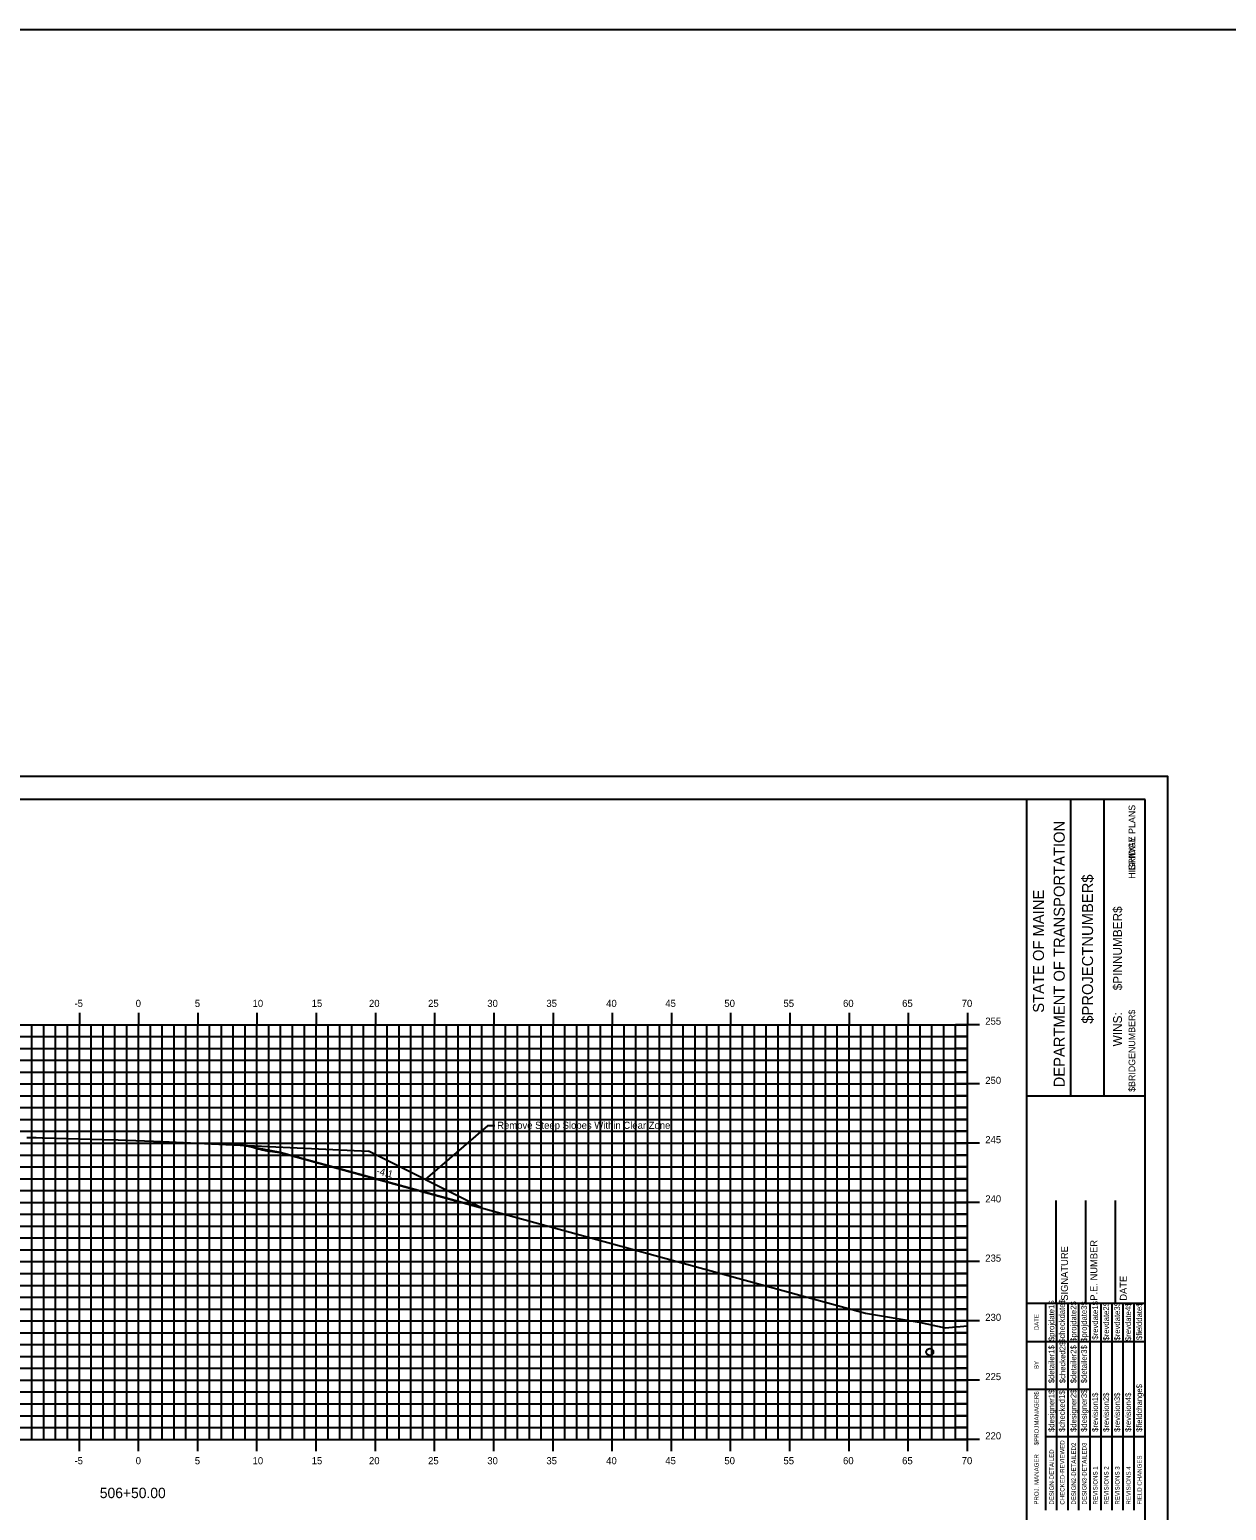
# Model space of a CAD drawing. Extents: x 1168600 to 1177589, y 610178 to 611246.
# Drawn here: x 1171726.1 to 1171827.1, y 610316.8 to 610441.8 of the extents above; entities that cross this region are included whole.
import ezdxf

# ---------------------------------------------------------------- set-up
doc = ezdxf.new("R2010")
doc.units = 0
for name, color, linetype in [('_Station Equation', 7, 'Continuous'), ('ANNOTATION', 7, 'Continuous'), ('BORDER', 7, 'Continuous'), ('BRIDGE_TITLE', 7, 'Continuous'), ('Clear Zone and Buffer', 7, 'Continuous'), ('D_Roadway_Centerline_Text', 7, 'Continuous'), ('D_Text_Standard', 7, 'Continuous'), ('H_V ANNOTATION', 7, 'Continuous'), ('HIGHWAY_TITLE', 7, 'Continuous'), ('MAJOR', 7, 'Continuous'), ('MINOR', 7, 'Continuous'), ('PLOT BOUNDARY', 7, 'Continuous')]:
    doc.layers.add(name, color=color, linetype=linetype)

msp = doc.modelspace()

# ---------------------------------------------------------------- linework, layer by layer
at = {"layer": '_Station Equation'}
for p in [(1171740.23, 610347.8), (1171764.22, 610342.34)]:
    msp.add_line(p, (1171754.66, 610347.12), dxfattribs=at)
msp.add_lwpolyline([(1171725.83, 610348.29), (1171726.6, 610348.28), (1171727.12, 610348.26), (1171727.22, 610348.26), (1171728.22, 610348.23), (1171732.23, 610348.11), (1171733.54, 610348.07), (1171737.24, 610347.94), (1171743.22, 610347.66), (1171743.96, 610347.63), (1171744.52, 610347.56), (1171744.98, 610347.44), (1171745.29, 610347.33), (1171745.52, 610347.3), (1171745.69, 610347.24), (1171745.83, 610347.22), (1171745.94, 610347.19), (1171746.03, 610347.17), (1171746.11, 610347.15), (1171747.21, 610347), (1171753.94, 610345.15), (1171796.64, 610333.45), (1171801.18, 610332.7), (1171803.36, 610332.21), (1171805.25, 610332.37)], dxfattribs=at)
at = {"layer": 'ANNOTATION'}
for p, q in [((1171764.72, 610349.26), (1171759.44, 610344.73)), ((1171765.34, 610349.26), (1171764.72, 610349.26))]:
    msp.add_line(p, q, dxfattribs=at)
at = {"layer": 'BORDER'}
for p, q in [((1171820.25, 610376.8), (1171660.25, 610376.8)), ((1171810.25, 610271.8), (1171810.25, 610376.8)), ((1171813.98, 610351.8), (1171813.98, 610376.8)), ((1171816.78, 610351.8), (1171816.78, 610376.8)), ((1171820.25, 610271.8), (1171820.25, 610376.8)), ((1171810.26, 610351.8), (1171820.25, 610351.8)), ((1171812.75, 610334.3), (1171812.75, 610342.95)), ((1171815.25, 610334.3), (1171815.25, 610342.95)), ((1171817.75, 610334.3), (1171817.75, 610342.95)), ((1171810.25, 610334.3), (1171820.25, 610334.3))]:
    msp.add_line(p, q, dxfattribs=at)
for points in [[(1171811.87, 610331.05), (1171811.87, 610334.3)], [(1171812.8, 610316.81), (1171812.8, 610334.3)], [(1171813.73, 610334.3), (1171813.73, 610316.81)], [(1171814.66, 610316.81), (1171814.66, 610334.3)], [(1171815.6, 610316.81), (1171815.6, 610334.3)], [(1171816.53, 610316.81), (1171816.53, 610334.3)], [(1171817.46, 610316.81), (1171817.46, 610334.3)], [(1171818.39, 610316.81), (1171818.39, 610334.3)], [(1171819.32, 610316.81), (1171819.32, 610334.3)], [(1171811.87, 610316.81), (1171811.87, 610333.6)], [(1171810.25, 610331.05), (1171820.25, 610331.05)], [(1171810.25, 610327.05), (1171811.87, 610327.05)], [(1171811.87, 610327.05), (1171815.6, 610327.05)], [(1171811.87, 610323.05), (1171820.25, 610323.05)]]:
    msp.add_lwpolyline(points, dxfattribs=at)
at = {"layer": 'Clear Zone and Buffer'}
msp.add_circle((1171802.06, 610330.17), 0.3, dxfattribs=at)
at = {"layer": 'D_Text_Standard'}
msp.add_lwpolyline([(1171625.45, 610441.79), (1172308.27, 610441.79), (1172308.27, 610212.31), (1171625.45, 610212.31)], close=True, dxfattribs=at)
msp.add_lwpolyline([(1171764.22, 610342.34), (1171747.21, 610347), (1171743.96, 610347.63)], dxfattribs=at)
at = {"layer": 'MAJOR'}
for p, q in [((1171665.25, 610357.8), (1171805.25, 610357.8)), ((1171665.25, 610357.8), (1171805.25, 610357.8)), ((1171730.25, 610358.8), (1171730.25, 610357.8)), ((1171730.25, 610322.8), (1171730.25, 610357.8)), ((1171735.25, 610358.8), (1171735.25, 610357.8)), ((1171735.25, 610322.8), (1171735.25, 610357.8)), ((1171740.25, 610358.8), (1171740.25, 610357.8)), ((1171740.25, 610322.8), (1171740.25, 610357.8)), ((1171745.25, 610358.8), (1171745.25, 610357.8)), ((1171745.25, 610322.8), (1171745.25, 610357.8)), ((1171750.25, 610358.8), (1171750.25, 610357.8)), ((1171750.25, 610322.8), (1171750.25, 610357.8)), ((1171755.25, 610358.8), (1171755.25, 610357.8)), ((1171755.25, 610322.8), (1171755.25, 610357.8)), ((1171760.25, 610358.8), (1171760.25, 610357.8)), ((1171760.25, 610322.8), (1171760.25, 610357.8)), ((1171765.25, 610358.8), (1171765.25, 610357.8)), ((1171765.25, 610322.8), (1171765.25, 610357.8)), ((1171770.25, 610358.8), (1171770.25, 610357.8)), ((1171770.25, 610322.8), (1171770.25, 610357.8)), ((1171775.25, 610358.8), (1171775.25, 610357.8)), ((1171775.25, 610322.8), (1171775.25, 610357.8)), ((1171780.25, 610358.8), (1171780.25, 610357.8)), ((1171780.25, 610322.8), (1171780.25, 610357.8)), ((1171785.25, 610358.8), (1171785.25, 610357.8)), ((1171785.25, 610322.8), (1171785.25, 610357.8)), ((1171790.25, 610358.8), (1171790.25, 610357.8)), ((1171790.25, 610322.8), (1171790.25, 610357.8)), ((1171795.25, 610358.8), (1171795.25, 610357.8)), ((1171795.25, 610322.8), (1171795.25, 610357.8)), ((1171800.25, 610358.8), (1171800.25, 610357.8)), ((1171800.25, 610322.8), (1171800.25, 610357.8)), ((1171806.26, 610357.8), (1171804.25, 610357.8)), ((1171805.25, 610358.8), (1171805.25, 610357.8)), ((1171805.25, 610322.8), (1171805.25, 610357.8)), ((1171805.25, 610322.8), (1171805.25, 610357.8)), ((1171665.25, 610352.8), (1171805.25, 610352.8)), ((1171806.26, 610352.8), (1171804.25, 610352.8)), ((1171665.25, 610347.8), (1171805.25, 610347.8)), ((1171806.26, 610347.8), (1171804.25, 610347.8)), ((1171665.25, 610342.8), (1171805.25, 610342.8)), ((1171806.26, 610342.8), (1171804.25, 610342.8)), ((1171665.25, 610337.8), (1171805.25, 610337.8)), ((1171806.26, 610337.8), (1171804.25, 610337.8)), ((1171665.25, 610332.8), (1171805.25, 610332.8)), ((1171806.26, 610332.8), (1171804.25, 610332.8)), ((1171665.25, 610327.8), (1171805.25, 610327.8)), ((1171806.26, 610327.8), (1171804.25, 610327.8)), ((1171665.25, 610322.8), (1171805.25, 610322.8)), ((1171665.25, 610322.8), (1171805.25, 610322.8)), ((1171730.25, 610321.8), (1171730.25, 610322.8)), ((1171735.25, 610321.8), (1171735.25, 610322.8)), ((1171740.25, 610321.8), (1171740.25, 610322.8)), ((1171745.25, 610321.8), (1171745.25, 610322.8)), ((1171750.25, 610321.8), (1171750.25, 610322.8)), ((1171755.25, 610321.8), (1171755.25, 610322.8)), ((1171760.25, 610321.8), (1171760.25, 610322.8)), ((1171765.25, 610321.8), (1171765.25, 610322.8)), ((1171770.25, 610321.8), (1171770.25, 610322.8)), ((1171775.25, 610321.8), (1171775.25, 610322.8)), ((1171780.25, 610321.8), (1171780.25, 610322.8)), ((1171785.25, 610321.8), (1171785.25, 610322.8)), ((1171790.25, 610321.8), (1171790.25, 610322.8)), ((1171795.25, 610321.8), (1171795.25, 610322.8)), ((1171800.25, 610321.8), (1171800.25, 610322.8)), ((1171806.26, 610322.8), (1171804.25, 610322.8)), ((1171805.25, 610321.8), (1171805.25, 610322.8))]:
    msp.add_line(p, q, dxfattribs=at)
at = {"layer": 'MINOR'}
for p, q in [((1171726.25, 610322.8), (1171726.25, 610357.8)), ((1171727.25, 610322.8), (1171727.25, 610357.8)), ((1171728.25, 610322.8), (1171728.25, 610357.8)), ((1171729.25, 610322.8), (1171729.25, 610357.8)), ((1171731.25, 610322.8), (1171731.25, 610357.8)), ((1171732.25, 610322.8), (1171732.25, 610357.8)), ((1171733.25, 610322.8), (1171733.25, 610357.8)), ((1171734.25, 610322.8), (1171734.25, 610357.8)), ((1171736.25, 610322.8), (1171736.25, 610357.8)), ((1171737.25, 610322.8), (1171737.25, 610357.8)), ((1171738.25, 610322.8), (1171738.25, 610357.8)), ((1171739.25, 610322.8), (1171739.25, 610357.8)), ((1171741.25, 610322.8), (1171741.25, 610357.8)), ((1171742.25, 610322.8), (1171742.25, 610357.8)), ((1171743.25, 610322.8), (1171743.25, 610357.8)), ((1171744.25, 610322.8), (1171744.25, 610357.8)), ((1171746.25, 610322.8), (1171746.25, 610357.8)), ((1171747.25, 610322.8), (1171747.25, 610357.8)), ((1171748.25, 610322.8), (1171748.25, 610357.8)), ((1171749.25, 610322.8), (1171749.25, 610357.8)), ((1171751.25, 610322.8), (1171751.25, 610357.8)), ((1171752.25, 610322.8), (1171752.25, 610357.8)), ((1171753.25, 610322.8), (1171753.25, 610357.8)), ((1171754.25, 610322.8), (1171754.25, 610357.8)), ((1171756.25, 610322.8), (1171756.25, 610357.8)), ((1171757.25, 610322.8), (1171757.25, 610357.8)), ((1171758.25, 610322.8), (1171758.25, 610357.8)), ((1171759.25, 610322.8), (1171759.25, 610357.8)), ((1171761.25, 610322.8), (1171761.25, 610357.8)), ((1171762.25, 610322.8), (1171762.25, 610357.8)), ((1171763.25, 610322.8), (1171763.25, 610357.8)), ((1171764.25, 610322.8), (1171764.25, 610357.8)), ((1171766.25, 610322.8), (1171766.25, 610357.8)), ((1171767.25, 610322.8), (1171767.25, 610357.8)), ((1171768.25, 610322.8), (1171768.25, 610357.8)), ((1171769.25, 610322.8), (1171769.25, 610357.8)), ((1171771.25, 610322.8), (1171771.25, 610357.8)), ((1171772.25, 610322.8), (1171772.25, 610357.8)), ((1171773.25, 610322.8), (1171773.25, 610357.8)), ((1171774.25, 610322.8), (1171774.25, 610357.8)), ((1171776.25, 610322.8), (1171776.25, 610357.8)), ((1171777.25, 610322.8), (1171777.25, 610357.8)), ((1171778.25, 610322.8), (1171778.25, 610357.8)), ((1171779.25, 610322.8), (1171779.25, 610357.8)), ((1171781.25, 610322.8), (1171781.25, 610357.8)), ((1171782.25, 610322.8), (1171782.25, 610357.8)), ((1171783.25, 610322.8), (1171783.25, 610357.8)), ((1171784.25, 610322.8), (1171784.25, 610357.8)), ((1171786.25, 610322.8), (1171786.25, 610357.8)), ((1171787.25, 610322.8), (1171787.25, 610357.8)), ((1171788.25, 610322.8), (1171788.25, 610357.8)), ((1171789.25, 610322.8), (1171789.25, 610357.8)), ((1171791.25, 610322.8), (1171791.25, 610357.8)), ((1171792.25, 610322.8), (1171792.25, 610357.8)), ((1171793.25, 610322.8), (1171793.25, 610357.8)), ((1171794.25, 610322.8), (1171794.25, 610357.8)), ((1171796.25, 610322.8), (1171796.25, 610357.8)), ((1171797.25, 610322.8), (1171797.25, 610357.8)), ((1171798.25, 610322.8), (1171798.25, 610357.8)), ((1171799.25, 610322.8), (1171799.25, 610357.8)), ((1171801.25, 610322.8), (1171801.25, 610357.8)), ((1171802.25, 610322.8), (1171802.25, 610357.8)), ((1171803.25, 610322.8), (1171803.25, 610357.8)), ((1171804.25, 610322.8), (1171804.25, 610357.8)), ((1171665.25, 610356.8), (1171805.25, 610356.8)), ((1171805.25, 610356.8), (1171804.25, 610356.8)), ((1171665.25, 610355.8), (1171805.25, 610355.8)), ((1171805.25, 610355.8), (1171804.25, 610355.8)), ((1171665.25, 610354.8), (1171805.25, 610354.8)), ((1171805.25, 610354.8), (1171804.25, 610354.8)), ((1171665.25, 610353.8), (1171805.25, 610353.8)), ((1171805.25, 610353.8), (1171804.25, 610353.8)), ((1171665.25, 610351.8), (1171805.25, 610351.8)), ((1171805.25, 610351.8), (1171804.25, 610351.8)), ((1171665.25, 610350.8), (1171805.25, 610350.8)), ((1171805.25, 610350.8), (1171804.25, 610350.8)), ((1171665.25, 610349.8), (1171805.25, 610349.8)), ((1171805.25, 610349.8), (1171804.25, 610349.8)), ((1171665.25, 610348.8), (1171805.25, 610348.8)), ((1171805.25, 610348.8), (1171804.25, 610348.8)), ((1171665.25, 610346.8), (1171805.25, 610346.8)), ((1171805.25, 610346.8), (1171804.25, 610346.8)), ((1171665.25, 610345.8), (1171805.25, 610345.8)), ((1171805.25, 610345.8), (1171804.25, 610345.8)), ((1171665.25, 610344.8), (1171805.25, 610344.8)), ((1171805.25, 610344.8), (1171804.25, 610344.8)), ((1171665.25, 610343.8), (1171805.25, 610343.8)), ((1171805.25, 610343.8), (1171804.25, 610343.8)), ((1171665.25, 610341.8), (1171805.25, 610341.8)), ((1171805.25, 610341.8), (1171804.25, 610341.8)), ((1171665.25, 610340.8), (1171805.25, 610340.8)), ((1171805.25, 610340.8), (1171804.25, 610340.8)), ((1171665.25, 610339.8), (1171805.25, 610339.8)), ((1171805.25, 610339.8), (1171804.25, 610339.8)), ((1171665.25, 610338.8), (1171805.25, 610338.8)), ((1171805.25, 610338.8), (1171804.25, 610338.8)), ((1171665.25, 610336.8), (1171805.25, 610336.8)), ((1171805.25, 610336.8), (1171804.25, 610336.8)), ((1171665.25, 610335.8), (1171805.25, 610335.8)), ((1171805.25, 610335.8), (1171804.25, 610335.8)), ((1171665.25, 610334.8), (1171805.25, 610334.8)), ((1171805.25, 610334.8), (1171804.25, 610334.8)), ((1171665.25, 610333.8), (1171805.25, 610333.8)), ((1171805.25, 610333.8), (1171804.25, 610333.8)), ((1171665.25, 610331.8), (1171805.25, 610331.8)), ((1171805.25, 610331.8), (1171804.25, 610331.8)), ((1171665.25, 610330.8), (1171805.25, 610330.8)), ((1171805.25, 610330.8), (1171804.25, 610330.8)), ((1171665.25, 610329.8), (1171805.25, 610329.8)), ((1171805.25, 610329.8), (1171804.25, 610329.8)), ((1171665.25, 610328.8), (1171805.25, 610328.8)), ((1171805.25, 610328.8), (1171804.25, 610328.8)), ((1171665.25, 610326.8), (1171805.25, 610326.8)), ((1171805.25, 610326.8), (1171804.25, 610326.8)), ((1171665.25, 610325.8), (1171805.25, 610325.8)), ((1171805.25, 610325.8), (1171804.25, 610325.8)), ((1171665.25, 610324.8), (1171805.25, 610324.8)), ((1171805.25, 610324.8), (1171804.25, 610324.8)), ((1171665.25, 610323.8), (1171805.25, 610323.8)), ((1171805.25, 610323.8), (1171804.25, 610323.8))]:
    msp.add_line(p, q, dxfattribs=at)
at = {"layer": 'PLOT BOUNDARY'}
msp.add_lwpolyline([(1171652.16, 610268.74), (1171822.16, 610268.74), (1171822.16, 610378.74), (1171652.16, 610378.74)], close=True, dxfattribs=at)

# ---------------------------------------------------------------- texts
at = {"layer": 'ANNOTATION'}
msp.add_text('-4:1', height=0.6, rotation=345.9633, dxfattribs=at).set_placement((1171755.31, 610345.2))
at = {"layer": 'BORDER'}
for s, height, p in [('DEPARTMENT OF TRANSPORTATION', 0.9318, (1171813.46, 610352.51)), ('$PROJECTNUMBER$', 0.9318, (1171815.85, 610357.88)), ('STATE OF MAINE', 0.9318, (1171811.71, 610358.81)), ('$PINNUMBER$', 0.7453, (1171818.29, 610360.7)), ('WINS:', 0.745, (1171818.29, 610355.97)), ('SIGNATURE', 0.591, (1171813.73, 610334.5)), ('P.E. NUMBER', 0.5906, (1171816.21, 610334.5)), ('DATE', 0.591, (1171818.7, 610334.5)), ('$projdate1$', 0.4845, (1171812.58, 610331.1)), ('$checkdate$', 0.4845, (1171813.47, 610330.95)), ('$projdate2$', 0.4845, (1171814.44, 610331.03)), ('$projdate3$', 0.4845, (1171815.33, 610331.03)), ('$revdate1$', 0.485, (1171816.27, 610331.22)), ('$revdate2$', 0.485, (1171817.2, 610331.14)), ('$revdate3$', 0.485, (1171818.13, 610331.14)), ('$revdate4$', 0.485, (1171819.06, 610331.1)), ('$fielddate$', 0.4845, (1171819.99, 610331.18)), ('DATE', 0.371, (1171811.26, 610332.01)), ('$detailer1$', 0.4845, (1171812.58, 610327.54)), ('$checked2$', 0.485, (1171813.51, 610327.54)), ('$detailer2$', 0.4845, (1171814.44, 610327.54)), ('$detailer3$', 0.4845, (1171815.33, 610327.54)), ('BY', 0.371, (1171811.26, 610328.74)), ('$PROJMANAGER$', 0.3727, (1171811.26, 610322.3)), ('$designer1$', 0.4845, (1171812.58, 610323.43)), ('$checked1$', 0.485, (1171813.47, 610323.43)), ('$designer2$', 0.4845, (1171814.44, 610323.43)), ('$designer3$', 0.4845, (1171815.33, 610323.43)), ('$revision1$', 0.4845, (1171816.27, 610323.43)), ('$revision2$', 0.4845, (1171817.2, 610323.43)), ('$revision3$', 0.4845, (1171818.13, 610323.43)), ('$revision4$', 0.4845, (1171819.06, 610323.43)), ('$fieldchange$', 0.4845, (1171819.99, 610323.43)), ('PROJ. MANAGER', 0.3727, (1171811.26, 610317.29)), ('DESIGN-DETAILED', 0.3727, (1171812.54, 610317.29)), ('CHECKED-REVIEWED', 0.3727, (1171813.44, 610317.29)), ('DESIGN2-DETAILED2', 0.3727, (1171814.4, 610317.29)), ('DESIGN3-DETAILED3', 0.3727, (1171815.3, 610317.29)), ('REVISIONS 1', 0.3727, (1171816.23, 610317.29)), ('REVISIONS 2', 0.3727, (1171817.16, 610317.29)), ('REVISIONS 3', 0.3727, (1171818.09, 610317.29)), ('REVISIONS 4', 0.3727, (1171819.03, 610317.29)), ('FIELD CHANGES', 0.3727, (1171819.96, 610317.29))]:
    msp.add_text(s, height=height, rotation=90, dxfattribs=at).set_placement(p)
at = {"layer": 'BRIDGE_TITLE'}
for s, p in [('BRIDGE PLANS', (1171819.41, 610370.83)), ('$BRIDGENUMBER$', (1171819.41, 610352.13))]:
    msp.add_text(s, height=0.559, rotation=90, dxfattribs=at).set_placement(p)
at = {"layer": 'D_Roadway_Centerline_Text'}
msp.add_text('Remove Steep Slopes Within Clear Zone', height=0.6, dxfattribs=at).set_placement((1171765.53, 610349.01))
at = {"layer": 'H_V ANNOTATION'}
for s, height, p in [('-5', 0.6, (1171729.84, 610359.3)), ('0', 0.6, (1171735.01, 610359.3)), ('5', 0.6, (1171740, 610359.3)), ('10', 0.6, (1171744.88, 610359.3)), ('15', 0.6, (1171749.87, 610359.3)), ('20', 0.6, (1171754.71, 610359.3)), ('25', 0.6, (1171759.7, 610359.3)), ('30', 0.6, (1171764.7, 610359.3)), ('35', 0.6, (1171769.69, 610359.3)), ('40', 0.6, (1171774.74, 610359.3)), ('45', 0.6, (1171779.73, 610359.3)), ('50', 0.6, (1171784.72, 610359.3)), ('55', 0.6, (1171789.71, 610359.3)), ('60', 0.6, (1171794.74, 610359.3)), ('65', 0.6, (1171799.73, 610359.3)), ('70', 0.6, (1171804.76, 610359.3)), ('255', 0.6, (1171806.75, 610357.8)), ('250', 0.6, (1171806.75, 610352.8)), ('245', 0.6, (1171806.75, 610347.8)), ('240', 0.6, (1171806.75, 610342.8)), ('235', 0.6, (1171806.75, 610337.8)), ('230', 0.6, (1171806.75, 610332.8)), ('225', 0.6, (1171806.75, 610327.8)), ('220', 0.6, (1171806.75, 610322.8)), ('-5', 0.6, (1171729.84, 610320.7)), ('0', 0.6, (1171735.01, 610320.7)), ('5', 0.6, (1171740, 610320.7)), ('10', 0.6, (1171744.88, 610320.7)), ('15', 0.6, (1171749.87, 610320.7)), ('20', 0.6, (1171754.71, 610320.7)), ('25', 0.6, (1171759.7, 610320.7)), ('30', 0.6, (1171764.7, 610320.7)), ('35', 0.6, (1171769.69, 610320.7)), ('40', 0.6, (1171774.74, 610320.7)), ('45', 0.6, (1171779.73, 610320.7)), ('50', 0.6, (1171784.72, 610320.7)), ('55', 0.6, (1171789.71, 610320.7)), ('60', 0.6, (1171794.74, 610320.7)), ('65', 0.6, (1171799.73, 610320.7)), ('70', 0.6, (1171804.76, 610320.7)), ('506+50.00', 0.875, (1171731.98, 610317.84))]:
    msp.add_text(s, height=height, dxfattribs=at).set_placement(p)
at = {"layer": 'HIGHWAY_TITLE'}
msp.add_text('HIGHWAY PLANS', height=0.559, rotation=90, dxfattribs=at).set_placement((1171819.41, 610370.12))

doc.saveas('drawing.dxf')
